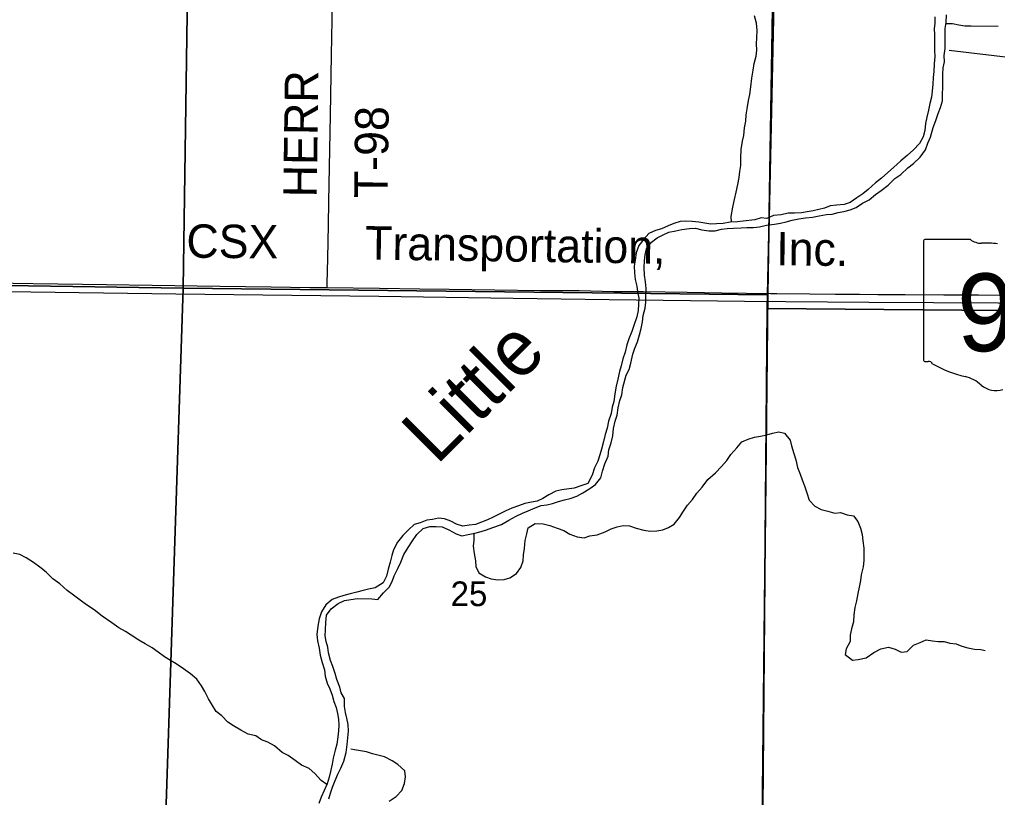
# Model space of a CAD drawing. Extents: x 1584893 to 1934202, y 663575 to 1091909.
# Drawn here: x 1770359 to 1779115, y 938155 to 945119 of the extents above; entities that cross this region are included whole.
import ezdxf

# ---------------------------------------------------------------- set-up
doc = ezdxf.new("R2010")
doc.units = 0
for name, color, linetype in [('GM_X_Major_River', 7, 'Continuous'), ('GM_X_Major_River_Text', 7, 'Continuous'), ('GM_X_Minor_River', 7, 'Continuous'), ('GM_X_Rail_Line', 7, 'Continuous'), ('GM_X_Rail_Line_Text', 7, 'Continuous'), ('GM_X_Section', 7, 'Continuous'), ('GM_X_Section_Text', 7, 'Continuous'), ('GM_X_State_Location', 7, 'Continuous'), ('GM_X_State_Route', 7, 'Continuous'), ('GM_X_State_Shield', 7, 'Continuous'), ('GM_X_Township', 7, 'Continuous'), ('GM_X_Township_Road', 7, 'Continuous'), ('GM_X_Township_Road_Text', 7, 'Continuous')]:
    doc.layers.add(name, color=color, linetype=linetype)

msp = doc.modelspace()

# ---------------------------------------------------------------- linework, layer by layer
at = {"layer": 'GM_X_Major_River'}
for points in [[(1775677.5, 941459.3), (1775690.6, 941525.1), (1775709.4, 941578.8), (1775718.5, 941642.7), (1775733.5, 941708.5), (1775750.4, 941760.3), (1775761.4, 941826.1), (1775791.2, 941935.7), (1775816, 941987.3), (1775830.9, 942043.1), (1775850.2, 942124.8), (1775869, 942176.6), (1775891.9, 942234.2), (1775908.9, 942296), (1775923.8, 942353.8), (1775936.8, 942413.6), (1775943.7, 942469.5), (1775960.8, 942535.3), (1775967.7, 942589.2), (1775966.8, 942659.3), (1775969.7, 942711.3), (1775962.7, 942771.5), (1775955.7, 942829.6), (1775950.8, 942897.8), (1775953.8, 942957.8), (1775960.7, 943011.7), (1775973.5, 943065.5), (1776016.4, 943124.8), (1776069, 943166), (1776121.4, 943193.1), (1776173.6, 943216.2), (1776233.7, 943227.2), (1776289.8, 943240.2), (1776357.8, 943247.1), (1776409.8, 943250.2), (1776467.4, 943235.2), (1776529.2, 943228.1), (1776587, 943227.1), (1776643.2, 943242.2), (1776695.2, 943247.3), (1776751.1, 943250.3), (1776819.1, 943255.1), (1776871, 943256.3), (1776930.9, 943257.2), (1776984.9, 943264.3), (1777047, 943277.2), (1777119, 943286), (1777173.1, 943297.1), (1777223.2, 943308.2), (1777277.3, 943323.3), (1777337.4, 943334.3), (1777397.4, 943345.3), (1777459.4, 943350.2), (1777519.5, 943361.2), (1777583.6, 943374.1), (1777635.5, 943375.2), (1777689.6, 943390.3), (1777739.7, 943399.4), (1777795.8, 943414.5), (1777850.1, 943435.6), (1777906.6, 943474.6), (1777965, 943505.7), (1778023.7, 943552.7), (1778074.2, 943589.8), (1778134.9, 943636.8), (1778195.7, 943695.8), (1778250.2, 943732.9), (1778311.1, 943791.9), (1778363.6, 943831.1), (1778422.5, 943888.1), (1778471.4, 943951.3), (1778492.4, 944013), (1778515.2, 944064.7), (1778540.6, 944152.3), (1778561.6, 944214), (1778584.6, 944277.7), (1778605.5, 944331.3), (1778622.4, 944391.1), (1778625.4, 944571.2), (1778626.3, 944627.2), (1778629.3, 944685.2), (1778642.1, 944739), (1778639.1, 944797.2), (1778646.1, 944859.1), (1778647.1, 944917.1), (1778646.1, 944977.2), (1778647.1, 945039.2), (1778656, 945093.1), (1778657.1, 945161.1)], [(1778553, 945142.9), (1778554.1, 945086.8), (1778547.2, 945034.9), (1778550.4, 944984.8), (1778551.3, 944916.8), (1778550, 944842.7), (1778555.1, 944786.6), (1778548.1, 944722.7), (1778544.9, 944652.6), (1778538.1, 944600.7), (1778535.1, 944540.7), (1778530, 944478.8), (1778525.1, 944422.8), (1778510.2, 944367), (1778497.3, 944307.2), (1778482.3, 944245.4), (1778471.4, 944189.5), (1778464.3, 944125.6), (1778449.4, 944067.8), (1778416.5, 944008.3), (1778361.6, 943951.2), (1778304.9, 943902.2), (1778248.3, 943855.1), (1778183.4, 943794.2), (1778132.7, 943749), (1778078, 943699.9), (1778021.4, 943656.8), (1777958.5, 943597.8), (1777908, 943558.7), (1777855.5, 943521.5), (1777796.9, 943482.5), (1777742.7, 943463.4), (1777674.8, 943458.6), (1777616.8, 943451.6), (1777566.5, 943430.4), (1777514.4, 943417.3), (1777464.3, 943406.2), (1777412.3, 943397.1), (1777360.3, 943390), (1777296.3, 943387), (1777240.4, 943386), (1777178.3, 943371.1), (1777110.3, 943364.2), (1777050, 943339.2), (1776998.2, 943344.1), (1776942, 943327.1), (1776838, 943312.9), (1776786, 943307.8), (1776720.1, 943304.9), (1776658, 943291.9), (1776600, 943288.9), (1776548.1, 943285.8), (1776494.3, 943294.8), (1776440.6, 943305.7), (1776380.8, 943310.7), (1776325, 943313.7), (1776273, 943310.6), (1776216.8, 943293.5), (1776166.6, 943272.4), (1776106.3, 943245.4), (1776054.1, 943230.3), (1775993.8, 943203.3), (1775949, 943152), (1775902.2, 943094.8), (1775881.1, 943029.1), (1775870.1, 942965.2), (1775861.2, 942911.3), (1775866.2, 942851.2), (1775871.2, 942793.1), (1775886.2, 942732.8), (1775891.3, 942680.6), (1775904.4, 942624.3), (1775899.5, 942570.4), (1775898.6, 942514.3), (1775885.6, 942456.5), (1775858.4, 942380.9), (1775839.6, 942327.2), (1775814.5, 942259.6), (1775795.7, 942207.9), (1775780.6, 942142.1), (1775761.6, 942080.3), (1775744.6, 942018.6), (1775731.8, 941966.8), (1775714.7, 941899)], [(1775714.7, 941899), (1775701.7, 941837.2), (1775688.6, 941769.3), (1775679.5, 941699.4), (1775664.7, 941647.6), (1775655.7, 941591.8), (1775632.7, 941524.1), (1775619.6, 941460.3), (1775602.8, 941404.5), (1775587.7, 941340.7), (1775570.6, 941272.9), (1775553.8, 941221.2), (1775536.9, 941165.4), (1775508, 941105.9), (1775484.9, 941040.2), (1775445.8, 940964.8), (1775385.6, 940943.8), (1775323.3, 940922.9), (1775215.3, 940908.7), (1775161.2, 940895.7), (1775098.8, 940864.7), (1775044.3, 940831.6), (1774992.1, 940808.5), (1774942, 940799.3), (1774883.9, 940786.3), (1774825.7, 940765.3), (1774767.4, 940744.3), (1774713.1, 940721.2), (1774652.8, 940692.2), (1774600.4, 940663.1), (1774548.1, 940640), (1774493.9, 940620.9), (1774441.7, 940599.8), (1774383.7, 940592.8), (1774327.6, 940583.7), (1774272, 940600.7), (1774220.5, 940627.6), (1774163, 940650.6), (1774111.2, 940655.5), (1774055.1, 940644.5), (1774005.1, 940637.3), (1773946.8, 940614.3), (1773892.7, 940599.2), (1773840, 940552.1), (1773789.3, 940500.9), (1773742.3, 940439.7), (1773707.3, 940372.2), (1773690.5, 940320.5), (1773677.5, 940260.7), (1773660.5, 940198.9), (1773645.5, 940135.1), (1773614.6, 940075.6), (1773544, 940032.8), (1773483.9, 940019.8), (1773433.8, 940008.6), (1773377.6, 939991.6), (1773319.5, 939978.6), (1773263.4, 939963.5), (1773213.2, 939948.4), (1773159, 939927.3), (1773100.3, 939880.3), (1773063.3, 939816.8), (1773042.4, 939755.2), (1773029.3, 939687.3), (1773020.1, 939613.4), (1773025.1, 939557.3), (1773040, 939491), (1773049, 939428.8), (1773067.8, 939362.4), (1773088.7, 939297.9), (1773093.8, 939239.8), (1773112.7, 939179.4), (1773137.8, 939126.9), (1773156.9, 939070.6), (1773171.9, 939014.2), (1773195, 938959.8), (1773206.1, 938907.6), (1773215.2, 938855.4), (1773216.3, 938803.3), (1773215.5, 938751.3), (1773208.6, 938697.3), (1773199.5, 938631.4), (1773184.7, 938577.6), (1773165.5, 938505.9), (1773156.7, 938454), (1773141.6, 938388.2), (1773130.8, 938336.3), (1773111.9, 938276.6), (1773086.9, 938217), (1773060, 938157.4), (1773039.1, 938099.7)], [(1773127.6, 938142.2), (1773142.4, 938194), (1773161.3, 938247.7), (1773184.2, 938307.4), (1773207.1, 938363), (1773233.9, 938416.6), (1773260.9, 938480.2), (1773284.2, 938557.9), (1773293.3, 938629.8), (1773298.3, 938687.8), (1773303.3, 938749.7), (1773300.3, 938807.8), (1773289.2, 938864.1), (1773278.1, 938914.3), (1773269, 938970.5), (1773268.2, 939040.6), (1773237.1, 939091.2), (1773225.9, 939141.4), (1773199.1, 939210), (1773184, 939264.3), (1773165.1, 939326.7), (1773144, 939381.1), (1773125.2, 939449.4), (1773118, 939501.6), (1773102.9, 939551.9), (1773095.7, 939602.1), (1773096.6, 939656.1), (1773099.7, 939720.1), (1773106.8, 939786.1), (1773149.6, 939843.4), (1773212.3, 939892.4), (1773268.6, 939917.4), (1773324.7, 939928.4), (1773384.7, 939935.4), (1773512.4, 939933.2), (1773566.2, 939928.3), (1773617.1, 939985.5), (1773667.8, 940036.6), (1773694.6, 940088.2), (1773713.4, 940139.9), (1773746.5, 940205.4), (1773771.3, 940261), (1773800.4, 940328.6), (1773839.4, 940392), (1773870.2, 940443.5), (1773915.2, 940508.8), (1773971.9, 940561.9), (1774032.1, 940580.8), (1774088, 940579.9), (1774143.8, 940576.9), (1774203.3, 940551.8), (1774266.6, 940514.7), (1774320.2, 940497.8), (1774374.3, 940508.9), (1774434.4, 940521.8), (1774490.5, 940534.9), (1774540.7, 940550), (1774594.9, 940573.1), (1774673.2, 940599.8), (1774739.7, 940638.7), (1774806.2, 940673.6), (1774862.5, 940700.6), (1774912.8, 940721.8), (1774975.1, 940746.7), (1775029.3, 940769.8), (1775081.3, 940774.9), (1775131.5, 940788.1), (1775183.6, 940803.2), (1775237.8, 940818.3), (1775287.9, 940831.4), (1775348.1, 940852.4), (1775402.5, 940881.5), (1775456.9, 940914.6), (1775515.5, 940957.6), (1775564.4, 941016.8), (1775579.3, 941074.6), (1775598.4, 941140.3), (1775629.5, 941209.9), (1775636.4, 941267.8), (1775655.4, 941329.5), (1775670.4, 941393.3), (1775677.5, 941459.3)]]:
    msp.add_lwpolyline(points, dxfattribs=at)
at = {"layer": 'GM_X_Minor_River'}
for points in [[(1776732.1, 943305.4), (1776730.9, 943356.8), (1776746.3, 943440.5), (1776761.4, 943508.3), (1776774.4, 943574.2), (1776789.5, 943642), (1776802.6, 943705.8), (1776807.4, 943757.8), (1776818.3, 943813.6), (1776817.4, 943881.7), (1776818.7, 943955.7), (1776831.9, 944029.6), (1776842.7, 944081.4), (1776849.8, 944149.4), (1776862.8, 944209.2), (1776863.7, 944267.2), (1776874.6, 944319.1), (1776885.8, 944394.9), (1776898.7, 944448.8), (1776905.8, 944516.7), (1776915.1, 944594.6), (1776928.2, 944666.4), (1776937.2, 944724.3), (1776954.3, 944792.1), (1776959.1, 944844), (1776958.1, 944902.1), (1776959, 944956.1), (1776964.1, 945022.1), (1776957.1, 945086.3), (1776938.2, 945150.7)], [(1778654.4, 945083.6), (1778713.7, 945082.1), (1778769.4, 945071.1), (1778823.2, 945062.2), (1778879.1, 945063.2), (1779122.5, 945059.1)], [(1774425.9, 940520), (1774425.3, 940457.9), (1774420.5, 940404), (1774429.4, 940337.8), (1774440.3, 940273.5), (1774443.4, 940223.4), (1774472.4, 940166.9), (1774529.7, 940129.9), (1774581.4, 940113), (1774641.1, 940103.9), (1774697, 940107), (1774749.2, 940122.1), (1774809.7, 940159.1), (1774848.5, 940214.4), (1774869.4, 940272.1), (1774872.4, 940328.1), (1774881.3, 940384), (1774886.4, 940456), (1774899.4, 940513.8), (1774912.3, 940569.7), (1774976.8, 940608.6), (1775046.6, 940605.4), (1775106.2, 940590.3), (1775171.7, 940565.2), (1775233.2, 940544.1), (1775284.6, 940513.2), (1775350.1, 940488), (1775413.8, 940478.9), (1775466, 940498.1), (1775530.1, 940507), (1775602.4, 940533.8), (1775656.7, 940558.8), (1775708.9, 940578), (1775763, 940591), (1775820.8, 940588), (1775878.4, 940567), (1775949.9, 940547.8), (1776003.7, 940538.8), (1776065.6, 940541.8), (1776119.6, 940550.9), (1776169.9, 940572), (1776220.3, 940601.2), (1776267.2, 940660.4), (1776304.1, 940717.8), (1776338.9, 940771.3), (1776385.6, 940822.5), (1776422.5, 940879.9), (1776471.3, 940933.2), (1776522.3, 941002.3), (1776591.2, 941061.2), (1776644, 941118.3), (1776690.8, 941171.6), (1776727.6, 941225), (1776782.5, 941284.1), (1776825.3, 941339.4), (1776883.6, 941362.4), (1776939.8, 941381.5), (1776993.9, 941390.5), (1777049.9, 941401.6), (1777100.1, 941416.8), (1777156.2, 941427.8), (1777207.9, 941414.9), (1777258.8, 941354), (1777271.9, 941303.7), (1777292.7, 941235.3), (1777309.7, 941176.9), (1777324.6, 941108.6), (1777347.6, 941050.2), (1777366.7, 940997.8), (1777385.7, 940943.4), (1777406.7, 940883), (1777429.5, 940816.6), (1777478.5, 940761.7), (1777535.9, 940732.7), (1777595.6, 940717.6), (1777657.2, 940700.5), (1777709.2, 940705.7), (1777768.7, 940684.6), (1777826.4, 940675.6), (1777865.5, 940624.9), (1777888.5, 940566.4), (1777903.5, 940508.1), (1777908.6, 940452), (1777917.5, 940387.8), (1777918.6, 940333.7), (1777917.7, 940275.7), (1777912.7, 940219.7), (1777895.6, 940147.9), (1777888.7, 940096), (1777877.8, 940038.2), (1777864.9, 939980.3), (1777853.8, 939914.5), (1777838.9, 939854.7), (1777829.8, 939790.8), (1777824.8, 939726.8), (1777807.8, 939665), (1777794.9, 939609.2), (1777795.9, 939551.1), (1777760.9, 939485.7), (1777752.1, 939433.8), (1777817.1, 939384.6)], [(1773109, 938269.8), (1773058.5, 938307.5), (1773003.6, 938368.5), (1772952.4, 938413.5), (1772883.1, 938444.7), (1772827.8, 938485.7), (1772764.7, 938530.8), (1772709.3, 938557.8), (1772640.4, 938617), (1772581, 938650.1), (1772525.5, 938671.1), (1772474.2, 938708), (1772406.6, 938723.2), (1772341.3, 938758.3), (1772274, 938797.5), (1772222.6, 938828.4), (1772169.7, 938885.4), (1772118.4, 938924.3), (1772087.4, 938976.9), (1772050.4, 939037.6), (1772017.6, 939104.2), (1771986.5, 939154.8), (1771945.5, 939213.6), (1771888.4, 939262.6), (1771825.3, 939307.7), (1771762.1, 939350.9), (1771710.7, 939381.8), (1771657.4, 939412.7), (1771600.2, 939455.8), (1771546.9, 939494.7), (1771483.7, 939531.8), (1771426.3, 939562.9), (1771359.1, 939608.1), (1771307.8, 939641), (1771248.4, 939674), (1771185.3, 939717.2), (1771098.4, 939776.7), (1771025.5, 939834), (1770958.4, 939879.2), (1770901.2, 939920.2), (1770842, 939965.3), (1770784.8, 940008.3), (1770719.9, 940067.5), (1770656.8, 940112.6), (1770595.9, 940171.7), (1770540.7, 940216.7), (1770483.5, 940257.8), (1770416.3, 940298.9), (1770361, 940329.9), (1770301.2, 940341)], [(1777817.1, 939384.6), (1777869.1, 939389.7), (1777939.2, 939404.5), (1778007.9, 939451.4), (1778070.3, 939484.3), (1778140.4, 939501.2), (1778200, 939482.1), (1778253.5, 939457.2), (1778307.4, 939460.3), (1778364.3, 939519.3), (1778422.6, 939542.3), (1778476.8, 939565.4), (1778532.6, 939556.5), (1778584.4, 939551.6), (1778636.3, 939552.7), (1778689.9, 939535.8), (1778743.8, 939530.8), (1778797.3, 939509.9), (1778851, 939494.9), (1778908.7, 939483.9), (1778966.5, 939478.9), (1779004.3, 939470.3)], [(1773668.3, 938122.9), (1773730.8, 938163.8), (1773781.6, 938217), (1773806.6, 938280.6), (1773815.5, 938338.5), (1773808.5, 938394.7), (1773745.5, 938449.8), (1773694.1, 938482.8), (1773626.9, 938519.9), (1773519.5, 938545.8), (1773463.9, 938562.8), (1773410.2, 938571.7), (1773358.4, 938580.6), (1773324.6, 938587.2)]]:
    msp.add_lwpolyline(points, dxfattribs=at)
at = {"layer": 'GM_X_Rail_Line'}
for points in [[(1778682.7, 944844.2), (1779260.2, 944776.3), (1779379.6, 944767.4), (1779545.5, 944761.5), (1779655.5, 944756.8), (1779850.3, 944735.7), (1784688.3, 944183.2), (1786663.4, 943959), (1787697.1, 943843.7), (1787828.7, 943833.4), (1787951.6, 943824.8), (1788219.9, 943821.5), (1788562.2, 943823.5), (1788706.9, 943828.1), (1788784.8, 943826.2), (1789019.5, 943810.4)], [(1759944.9, 942787.4), (1763858.7, 942756.2), (1766918.8, 942726.7), (1767649.3, 942719), (1771759.3, 942664.8), (1773575.1, 942641.9), (1774777, 942625.4), (1775636.6, 942614.2), (1776850.8, 942598.8), (1777963.1, 942587.7), (1779701.2, 942579.4)]]:
    msp.add_lwpolyline(points, dxfattribs=at)
at = {"layer": 'GM_X_Section'}
for points in [[(1766607.5, 948095.5), (1771899.9, 948031.5), (1771823.7, 942715.3), (1766481.5, 942793.6)], [(1771899.9, 948031.5), (1777170, 947933.7), (1777169.6, 947879.7), (1777056.1, 942653.7), (1771823.7, 942715.3)], [(1777169.6, 947879.7), (1782733.9, 947785.7), (1782631.8, 942485.5), (1777053.2, 942531.7), (1777056.1, 942653.7)], [(1766481.5, 942793.6), (1771823.7, 942715.3), (1771650, 937463.7), (1766443.6, 937515.1)], [(1771823.7, 942715.3), (1777056.1, 942653.7), (1777053.2, 942531.7), (1777008.1, 937367.2), (1771650, 937463.7)], [(1777053.2, 942531.7), (1782631.8, 942485.5), (1782564.3, 937275.1), (1777008.1, 937367.2)]]:
    msp.add_lwpolyline(points, close=True, dxfattribs=at)
at = {"layer": 'GM_X_State_Route'}
for points in [[(1769938.5, 942764.2), (1770479.8, 942755.2), (1770922.8, 942748.7), (1771136.1, 942746.2), (1771546.2, 942740.2), (1772153.2, 942733.1), (1772612.6, 942726.4), (1772957.1, 942721.5), (1773112.3, 942720), (1773580.5, 942715.6), (1773941.4, 942709.3), (1774203.9, 942705.5), (1774614, 942699.8), (1775024.2, 942694.6), (1775368.7, 942692.1), (1775680.3, 942685.9), (1775942.9, 942683.1), (1776336.6, 942677.9), (1776648.3, 942673.7), (1777083.6, 942666.5), (1777088.8, 942666.4)], [(1777088.8, 942666.4), (1777140.4, 942665.5), (1777435.8, 942662.5), (1777665.5, 942661.6), (1777878.7, 942659.1), (1778042.8, 942658.6), (1778288.8, 942656.6), (1778633.4, 942653.1), (1778945.2, 942654.2), (1779158.4, 942651.9), (1779486.6, 942649.8), (1779781.9, 942647.5), (1780175.6, 942645.4), (1780367.6, 942644.9)]]:
    msp.add_lwpolyline(points, dxfattribs=at)
at = {"layer": 'GM_X_State_Shield'}
for p, q in [((1778451.5, 943131.9), (1778451.5, 942075.3)), ((1778872.9, 943150.1), (1778465.2, 943150.1))]:
    msp.add_line(p, q, dxfattribs=at)
for centre, radius, start, end in [((1778467.5, 943134.2), 16.1, 98.1301, 188.1301), ((1778970, 943272.8), 156.4, 231.61951, 271.11188), ((1779021.9, 942556.9), 561.6, 80.48669, 94.98827), ((1778467.6, 942073), 16.3, 171.95839, 258.30661), ((1778470.1, 942181.1), 124.2, 267.33899, 280.60386), ((1778495.5, 942014.3), 44.8, 29.74838, 93.27175), ((1779060.8, 942963.7), 1066.1, 240.41292, 257.1985), ((1778742.9, 941600.6), 333.6, 47.18416, 75.83597), ((1779103.7, 942009.1), 211.7, 230.70037, 286.29184)]:
    msp.add_arc(centre, radius, start, end, dxfattribs=at)
at = {"layer": 'GM_X_Township'}
for points in [[(1779120.8, 932011.6), (1776887.5, 932016), (1777000.6, 937372.1), (1777059.1, 942659.9), (1777144.3, 947963.1), (1777203, 950501.2), (1777225.7, 952293.6), (1777325.7, 958525.7)], [(1777325.7, 958525.7), (1777225.7, 952293.6), (1777203, 950501.2), (1777144.3, 947963.1), (1777059.1, 942659.9), (1777000.6, 937372.1)]]:
    msp.add_lwpolyline(points, dxfattribs=at)
at = {"layer": 'GM_X_Township_Road'}
msp.add_lwpolyline([(1773112.3, 942720), (1773113.3, 942753.9), (1773119.5, 942983.3), (1773124.4, 943278.3), (1773128.9, 943491.4), (1773142.7, 944261.8), (1773151.7, 944802.7), (1773158, 945114.1), (1773163.5, 945425.5), (1773168.8, 945736.9), (1773174.6, 946064.7), (1773179.6, 946326.9), (1773185.3, 946622), (1773187, 946711.8)], dxfattribs=at)

# ---------------------------------------------------------------- texts
at = {"layer": 'GM_X_Major_River_Text'}
msp.add_text('Little', height=500.09, rotation=45.01778, dxfattribs=at).set_placement((1774093.6, 941123.7))
at = {"layer": 'GM_X_Rail_Line_Text'}
for s, rotation, p in [('CSX', 359.46979, (1771851.9, 942987.4)), ('Transportation,', 359.17218, (1773451.5, 942971.5)), ('Inc.', 359.32634, (1777132.7, 942919.8))]:
    msp.add_text(s, height=299, rotation=rotation, dxfattribs=at).set_placement(p)
at = {"layer": 'GM_X_Section_Text'}
msp.add_text('25', height=221, rotation=0.00001, dxfattribs=at).set_placement((1774218.3, 939867.8))
at = {"layer": 'GM_X_State_Location'}
msp.add_text('95', height=1, rotation=0.00001, dxfattribs=at).set_placement((1778880.1, 942460.6))
at = {"layer": 'GM_X_State_Shield'}
msp.add_text('95', height=696.1, dxfattribs=at).set_placement((1778751.9, 942149.8))
at = {"layer": 'GM_X_Township_Road_Text'}
for s, rotation, p in [('HERR', 89.2262, (1773019.4, 943525.5)), ('T-98', 89.29305, (1773654.4, 943517.5))]:
    msp.add_text(s, height=300, rotation=rotation, dxfattribs=at).set_placement(p)

doc.saveas('drawing.dxf')
